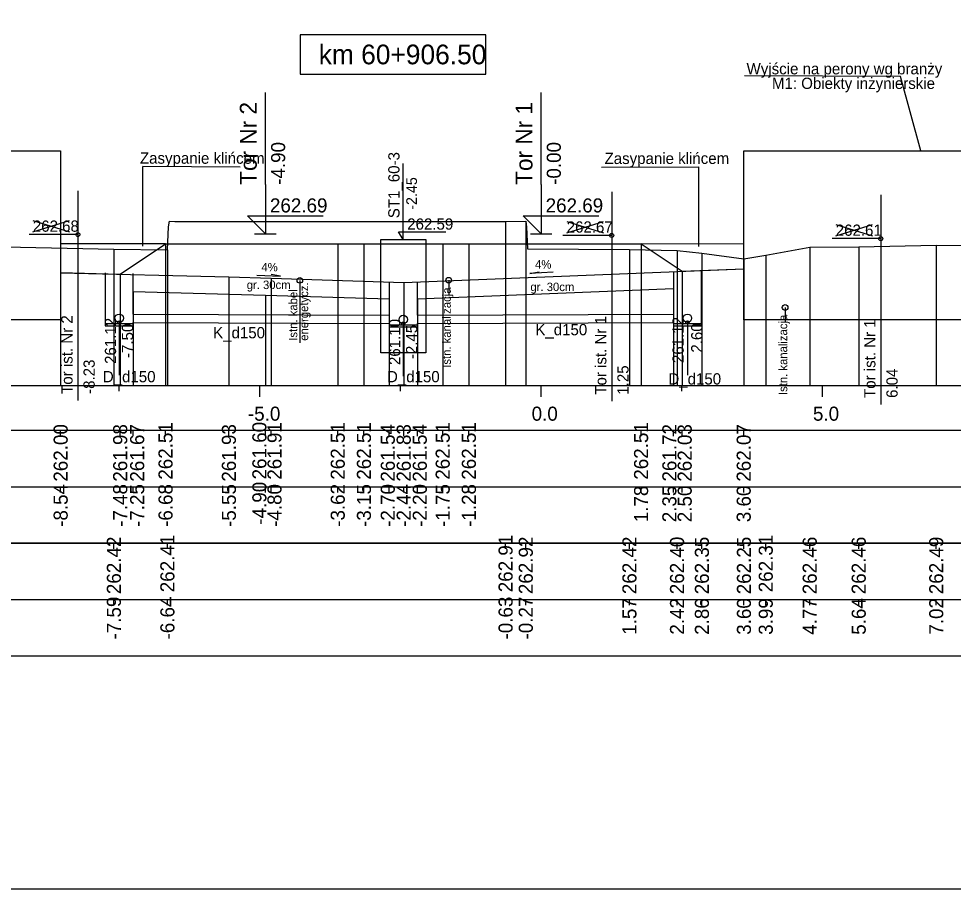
# Model space of a CAD drawing. Extents: x 6516023 to 6560129, y 5513077 to 5529206.
# Drawn here: x 6518611.63 to 6518628.24, y 5514451.16 to 5514466.62 of the extents above; entities that cross this region are included whole.
import ezdxf

# ---------------------------------------------------------------- set-up
doc = ezdxf.new("R2010")
doc.units = 0
for name, color, linetype in [('IR_default', 7, 'Continuous'), ('TOR_PRZEK_P-inne branze', 7, 'Continuous'), ('TOR_PRZEK_P-kable', 7, 'Continuous'), ('TOR_PRZEK_P-komponent', 7, 'Continuous'), ('TOR_PRZEK_P-odwodnienie', 7, 'Continuous'), ('TOR_PRZEK_P-opisy', 7, 'Continuous'), ('TOR_PRZEK_P-tabelka istniejace', 7, 'Continuous'), ('TOR_PRZEK_P-tabelka projektowane', 7, 'Continuous'), ('TOR_PRZEK_P-teren istniejacy', 7, 'Continuous'), ('TOR_PRZEK_P-tory istniejace', 7, 'Continuous'), ('TOR_PRZEK_P-tory projektowane', 7, 'Continuous'), ('TOR_PRZEK_P-uklad odniesienia', 7, 'Continuous'), ('TOR_PRZEK_P-warstwa ochronna I', 7, 'Continuous'), ('TOR_PRZEK_P-warstwa ochronna II', 7, 'Continuous'), ('TOR_RAMKI-ramka+tabelka 1', 7, 'Continuous')]:
    doc.layers.add(name, color=color, linetype=linetype)

msp = doc.modelspace()

# ---------------------------------------------------------------- linework, layer by layer
at = {"layer": 'IR_default'}
msp.add_lwpolyline([(6518612.373, 5514462.115), (6518613.431, 5514462.083), (6518613.576, 5514462.18), (6518614.237, 5514462.621), (6518617.298, 5514462.621), (6518617.763, 5514462.621), (6518617.949, 5514462.621), (6518619.163, 5514462.621), (6518619.628, 5514462.621), (6518622.689, 5514462.621), (6518623.418, 5514462.135), (6518624.513, 5514462.178)], dxfattribs=at)
at = {"layer": 'TOR_PRZEK_P-inne branze'}
msp.add_lwpolyline([(6518627.663, 5514464.273), (6518627.299, 5514465.598), (6518624.525, 5514465.606)], dxfattribs=at)
for points in [[(6518606.643, 5514464.273), (6518612.373, 5514464.273), (6518612.373, 5514461.273), (6518606.643, 5514461.273)], [(6518624.513, 5514464.273), (6518630.243, 5514464.273), (6518630.243, 5514461.273), (6518624.513, 5514461.273)]]:
    msp.add_lwpolyline(points, close=True, dxfattribs=at)
at = {"layer": 'TOR_PRZEK_P-kable'}
for p, q in [((6518616.624, 5514461.974), (6518616.624, 5514460.864)), ((6518619.27, 5514461.978), (6518619.27, 5514461.708)), ((6518625.249, 5514461.493), (6518625.249, 5514461.223))]:
    msp.add_line(p, q, dxfattribs=at)
for centre in [(6518616.624, 5514461.974), (6518619.27, 5514461.978), (6518625.249, 5514461.493)]:
    msp.add_circle(centre, 0.05, dxfattribs=at)
at = {"layer": 'TOR_PRZEK_P-komponent'}
for p, q in [((6518614.237, 5514462.621), (6518612.383, 5514462.625)), ((6518624.513, 5514462.617), (6518622.689, 5514462.621))]:
    msp.add_line(p, q, dxfattribs=at)
msp.add_lwpolyline([(6518612.373, 5514462.115), (6518613.431, 5514462.083), (6518614.237, 5514462.621), (6518617.763, 5514462.621), (6518619.163, 5514462.621), (6518622.689, 5514462.621), (6518623.418, 5514462.135), (6518624.517, 5514462.179)], dxfattribs=at)
at = {"layer": 'TOR_PRZEK_P-odwodnienie'}
for p, q in [((6518618.463, 5514462.701), (6518618.463, 5514464.051)), ((6518618.463, 5514462.701), (6518618.38, 5514462.838)), ((6518618.38, 5514462.838), (6518619.22, 5514462.838)), ((6518613.413, 5514461.226), (6518613.413, 5514460.291)), ((6518613.663, 5514461.376), (6518618.213, 5514461.356)), ((6518613.663, 5514461.226), (6518618.213, 5514461.206)), ((6518618.713, 5514461.356), (6518623.263, 5514461.376)), ((6518618.713, 5514461.206), (6518623.263, 5514461.226)), ((6518623.513, 5514461.226), (6518623.513, 5514460.291)), ((6518613.413, 5514461.206), (6518613.663, 5514461.206)), ((6518618.463, 5514461.206), (6518618.463, 5514460.271))]:
    msp.add_line(p, q, dxfattribs=at)
for points in [[(6518618.063, 5514461.186), (6518618.063, 5514462.701), (6518618.863, 5514462.701), (6518618.863, 5514460.686), (6518618.063, 5514460.686), (6518618.063, 5514461.186)], [(6518613.163, 5514462.111), (6518613.163, 5514461.166), (6518613.663, 5514461.166), (6518613.663, 5514461.226)], [(6518613.663, 5514461.376), (6518613.663, 5514462.098)], [(6518623.263, 5514461.226), (6518623.263, 5514461.166), (6518623.763, 5514461.166), (6518623.763, 5514462.134)], [(6518623.263, 5514462.129), (6518623.263, 5514461.376)], [(6518618.213, 5514461.947), (6518618.213, 5514461.356)], [(6518618.713, 5514461.356), (6518618.713, 5514461.947)], [(6518613.163, 5514461.206), (6518613.663, 5514461.206)], [(6518618.213, 5514461.206), (6518618.213, 5514461.146), (6518618.713, 5514461.146), (6518618.713, 5514461.206)], [(6518618.213, 5514461.186), (6518618.713, 5514461.186)], [(6518623.263, 5514461.206), (6518623.763, 5514461.206)]]:
    msp.add_lwpolyline(points, dxfattribs=at)
for centre, radius in [((6518613.413, 5514461.301), 0.075), ((6518613.413, 5514461.226), 0.03), ((6518618.463, 5514461.281), 0.075), ((6518618.463, 5514461.206), 0.03), ((6518623.513, 5514461.301), 0.075), ((6518623.513, 5514461.226), 0.03)]:
    msp.add_circle(centre, radius, dxfattribs=at)
at = {"layer": 'TOR_PRZEK_P-opisy'}
for p, q in [((6518613.833, 5514462.851), (6518613.833, 5514463.998)), ((6518613.833, 5514462.582), (6518613.833, 5514463.998)), ((6518623.715, 5514462.847), (6518623.715, 5514463.994)), ((6518623.715, 5514462.578), (6518623.715, 5514463.994))]:
    msp.add_line(p, q, dxfattribs=at)
for points in [[(6518615.565, 5514463.987), (6518613.833, 5514463.998)], [(6518621.983, 5514463.983), (6518623.715, 5514463.994)], [(6518615.862, 5514462.069), (6518616.279, 5514462.05), (6518616.112, 5514462.078)], [(6518621.128, 5514462.118), (6518620.71, 5514462.099), (6518620.878, 5514462.127)]]:
    msp.add_lwpolyline(points, dxfattribs=at)
at = {"layer": 'TOR_PRZEK_P-tabelka istniejace'}
for p, q in [((6518613.319, 5514457.206), (6518613.319, 5514457.306)), ((6518614.27, 5514457.206), (6518614.27, 5514457.306)), ((6518620.281, 5514457.206), (6518620.281, 5514457.306)), ((6518620.64, 5514457.206), (6518620.64, 5514457.306)), ((6518622.482, 5514457.206), (6518622.482, 5514457.306)), ((6518623.328, 5514457.206), (6518623.328, 5514457.306)), ((6518623.77, 5514457.206), (6518623.77, 5514457.306)), ((6518624.517, 5514457.206), (6518624.517, 5514457.306)), ((6518624.905, 5514457.206), (6518624.905, 5514457.306)), ((6518625.686, 5514457.206), (6518625.686, 5514457.306)), ((6518626.557, 5514457.206), (6518626.557, 5514457.306)), ((6518627.935, 5514457.206), (6518627.935, 5514457.306)), ((6518544.663, 5514456.306), (6518688.463, 5514456.306)), ((6518613.319, 5514456.206), (6518613.319, 5514456.306)), ((6518614.27, 5514456.206), (6518614.27, 5514456.306)), ((6518620.281, 5514456.206), (6518620.281, 5514456.306)), ((6518620.64, 5514456.206), (6518620.64, 5514456.306)), ((6518622.482, 5514456.206), (6518622.482, 5514456.306)), ((6518623.328, 5514456.206), (6518623.328, 5514456.306)), ((6518623.77, 5514456.206), (6518623.77, 5514456.306)), ((6518624.517, 5514456.206), (6518624.517, 5514456.306)), ((6518624.905, 5514456.206), (6518624.905, 5514456.306)), ((6518625.686, 5514456.206), (6518625.686, 5514456.306)), ((6518626.557, 5514456.206), (6518626.557, 5514456.306)), ((6518627.935, 5514456.206), (6518627.935, 5514456.306))]:
    msp.add_line(p, q, dxfattribs=at)
for points in [[(6518620.281, 5514463.02), (6518620.281, 5514460.306), (6518620.281, 5514460.176), (6518620.281, 5514460.106)], [(6518620.64, 5514463.028), (6518620.64, 5514460.306), (6518620.64, 5514460.176), (6518620.64, 5514460.106)], [(6518625.686, 5514462.563), (6518625.686, 5514460.306), (6518625.686, 5514460.176), (6518625.686, 5514460.106)], [(6518626.557, 5514462.571), (6518626.557, 5514460.306), (6518626.557, 5514460.176), (6518626.557, 5514460.106)], [(6518627.935, 5514462.6), (6518627.935, 5514460.306), (6518627.935, 5514460.176), (6518627.935, 5514460.106)], [(6518613.319, 5514462.528), (6518613.319, 5514460.306), (6518613.319, 5514460.176), (6518613.319, 5514460.106)], [(6518614.27, 5514462.518), (6518614.27, 5514460.306), (6518614.27, 5514460.176), (6518614.27, 5514460.106)], [(6518622.482, 5514462.522), (6518622.482, 5514460.306), (6518622.482, 5514460.176), (6518622.482, 5514460.106)], [(6518623.328, 5514462.502), (6518623.328, 5514460.306), (6518623.328, 5514460.176), (6518623.328, 5514460.106)], [(6518623.77, 5514462.455), (6518623.77, 5514460.306), (6518623.77, 5514460.176), (6518623.77, 5514460.106)], [(6518624.905, 5514462.421), (6518624.905, 5514460.306), (6518624.905, 5514460.176), (6518624.905, 5514460.106)], [(6518624.517, 5514462.359), (6518624.517, 5514460.306), (6518624.517, 5514460.176), (6518624.517, 5514460.106)]]:
    msp.add_lwpolyline(points, dxfattribs=at)
msp.add_lwpolyline([(6518544.663, 5514457.306), (6518544.663, 5514455.306), (6518688.463, 5514455.306), (6518688.463, 5514457.306)], close=True, dxfattribs=at)
at = {"layer": 'TOR_PRZEK_P-tabelka projektowane'}
for p, q in [((6518612.373, 5514459.206), (6518612.373, 5514459.306)), ((6518613.431, 5514459.206), (6518613.431, 5514459.306)), ((6518613.663, 5514459.206), (6518613.663, 5514459.306)), ((6518614.237, 5514459.206), (6518614.237, 5514459.306)), ((6518615.363, 5514459.206), (6518615.363, 5514459.306)), ((6518616.013, 5514459.206), (6518616.013, 5514459.306)), ((6518616.113, 5514459.206), (6518616.113, 5514459.306)), ((6518617.298, 5514459.206), (6518617.298, 5514459.306)), ((6518617.763, 5514459.206), (6518617.763, 5514459.306)), ((6518618.213, 5514459.206), (6518618.213, 5514459.306)), ((6518618.47, 5514459.206), (6518618.47, 5514459.306)), ((6518618.713, 5514459.206), (6518618.713, 5514459.306)), ((6518619.163, 5514459.206), (6518619.163, 5514459.306)), ((6518619.628, 5514459.206), (6518619.628, 5514459.306)), ((6518622.689, 5514459.206), (6518622.689, 5514459.306)), ((6518623.263, 5514459.206), (6518623.263, 5514459.306)), ((6518623.418, 5514459.206), (6518623.418, 5514459.306)), ((6518624.513, 5514459.206), (6518624.513, 5514459.306)), ((6518544.663, 5514458.306), (6518688.463, 5514458.306)), ((6518612.373, 5514458.206), (6518612.373, 5514458.306)), ((6518613.431, 5514458.206), (6518613.431, 5514458.306)), ((6518613.663, 5514458.206), (6518613.663, 5514458.306)), ((6518614.237, 5514458.206), (6518614.237, 5514458.306)), ((6518615.363, 5514458.206), (6518615.363, 5514458.306)), ((6518616.013, 5514458.206), (6518616.013, 5514458.306)), ((6518616.113, 5514458.206), (6518616.113, 5514458.306)), ((6518617.298, 5514458.206), (6518617.298, 5514458.306)), ((6518617.763, 5514458.206), (6518617.763, 5514458.306)), ((6518618.213, 5514458.206), (6518618.213, 5514458.306)), ((6518618.47, 5514458.206), (6518618.47, 5514458.306)), ((6518618.713, 5514458.206), (6518618.713, 5514458.306)), ((6518619.163, 5514458.206), (6518619.163, 5514458.306)), ((6518619.628, 5514458.206), (6518619.628, 5514458.306)), ((6518622.689, 5514458.206), (6518622.689, 5514458.306)), ((6518623.263, 5514458.206), (6518623.263, 5514458.306)), ((6518623.418, 5514458.206), (6518623.418, 5514458.306)), ((6518624.513, 5514458.206), (6518624.513, 5514458.306))]:
    msp.add_line(p, q, dxfattribs=at)
for points in [[(6518614.237, 5514462.621), (6518614.237, 5514460.306), (6518614.237, 5514460.176), (6518614.237, 5514460.106)], [(6518617.298, 5514462.621), (6518617.298, 5514460.306), (6518617.298, 5514460.176), (6518617.298, 5514460.106)], [(6518617.763, 5514462.621), (6518617.763, 5514460.306), (6518617.763, 5514460.176), (6518617.763, 5514460.106)], [(6518619.163, 5514462.621), (6518619.163, 5514460.306), (6518619.163, 5514460.176), (6518619.163, 5514460.106)], [(6518619.628, 5514462.621), (6518619.628, 5514460.306), (6518619.628, 5514460.176), (6518619.628, 5514460.106)], [(6518622.689, 5514462.621), (6518622.689, 5514460.306), (6518622.689, 5514460.176), (6518622.689, 5514460.106)], [(6518612.373, 5514462.111), (6518612.373, 5514460.306), (6518612.373, 5514460.176), (6518612.373, 5514460.106)], [(6518613.431, 5514462.083), (6518613.431, 5514460.306), (6518613.431, 5514460.176), (6518613.431, 5514460.106)], [(6518623.418, 5514462.135), (6518623.418, 5514460.306), (6518623.418, 5514460.176), (6518623.418, 5514460.106)], [(6518624.513, 5514462.178), (6518624.513, 5514460.306), (6518624.513, 5514460.176), (6518624.513, 5514460.106)], [(6518615.363, 5514462.036), (6518615.363, 5514460.306), (6518615.363, 5514460.176), (6518615.363, 5514460.106)], [(6518616.113, 5514462.014), (6518616.113, 5514460.306), (6518616.113, 5514460.176), (6518616.113, 5514460.106)], [(6518618.47, 5514461.939), (6518618.47, 5514460.306), (6518618.47, 5514460.176), (6518618.47, 5514460.106)], [(6518613.663, 5514461.777), (6518613.663, 5514460.306), (6518613.663, 5514460.176), (6518613.663, 5514460.106)], [(6518623.263, 5514461.828), (6518623.263, 5514460.306), (6518623.263, 5514460.176), (6518623.263, 5514460.106)], [(6518616.013, 5514461.71), (6518616.013, 5514460.306), (6518616.013, 5514460.176), (6518616.013, 5514460.106)], [(6518618.213, 5514461.646), (6518618.213, 5514460.306), (6518618.213, 5514460.176), (6518618.213, 5514460.106)], [(6518618.713, 5514461.646), (6518618.713, 5514460.306), (6518618.713, 5514460.176), (6518618.713, 5514460.106)]]:
    msp.add_lwpolyline(points, dxfattribs=at)
msp.add_lwpolyline([(6518544.663, 5514459.306), (6518544.663, 5514457.306), (6518688.463, 5514457.306), (6518688.463, 5514459.306)], close=True, dxfattribs=at)
at = {"layer": 'TOR_PRZEK_P-teren istniejacy'}
msp.add_lwpolyline([(6518611.381, 5514462.571), (6518613.319, 5514462.528), (6518614.27, 5514462.518), (6518614.292, 5514462.925), (6518614.309, 5514463.027), (6518614.403, 5514463.021), (6518620.281, 5514463.02), (6518620.64, 5514463.028), (6518620.653, 5514462.919), (6518620.67, 5514462.535), (6518622.482, 5514462.522), (6518623.328, 5514462.502), (6518623.77, 5514462.455), (6518624.517, 5514462.359), (6518624.905, 5514462.421), (6518625.686, 5514462.563), (6518626.557, 5514462.571), (6518627.935, 5514462.6), (6518629.041, 5514462.59)], dxfattribs=at)
at = {"layer": 'TOR_PRZEK_P-tory istniejace'}
for p, q in [((6518612.678, 5514463.564), (6518612.678, 5514459.843)), ((6518622.167, 5514463.548), (6518622.167, 5514459.828)), ((6518626.949, 5514463.491), (6518626.949, 5514459.771)), ((6518611.879, 5514462.835), (6518612.531, 5514463.038)), ((6518611.879, 5514463.038), (6518612.531, 5514462.835)), ((6518621.367, 5514462.82), (6518622.019, 5514463.023)), ((6518621.367, 5514463.023), (6518622.019, 5514462.82)), ((6518626.149, 5514462.763), (6518626.801, 5514462.966)), ((6518626.149, 5514462.966), (6518626.801, 5514462.763)), ((6518612.679, 5514462.788), (6518611.813, 5514462.788)), ((6518622.167, 5514462.773), (6518621.301, 5514462.773)), ((6518626.949, 5514462.716), (6518626.084, 5514462.716))]:
    msp.add_line(p, q, dxfattribs=at)
for centre in [(6518612.679, 5514462.788), (6518622.167, 5514462.773), (6518626.949, 5514462.716)]:
    msp.add_circle(centre, 0.035, dxfattribs=at)
at = {"layer": 'TOR_PRZEK_P-tory projektowane'}
for p, q in [((6518616.013, 5514463.678), (6518616.013, 5514465.311)), ((6518620.913, 5514463.678), (6518620.913, 5514465.311)), ((6518616.013, 5514463.678), (6518616.013, 5514462.801)), ((6518620.913, 5514463.678), (6518620.913, 5514462.801)), ((6518616.013, 5514462.801), (6518615.694, 5514463.12)), ((6518615.694, 5514463.12), (6518617.038, 5514463.12)), ((6518620.913, 5514462.801), (6518620.594, 5514463.12)), ((6518620.594, 5514463.12), (6518621.938, 5514463.12)), ((6518615.821, 5514462.801), (6518616.205, 5514462.801)), ((6518620.721, 5514462.801), (6518621.105, 5514462.801))]:
    msp.add_line(p, q, dxfattribs=at)
at = {"layer": 'TOR_PRZEK_P-uklad odniesienia'}
for p, q in [((6518548.463, 5514460.106), (6518688.463, 5514460.106)), ((6518613.413, 5514460.006), (6518613.413, 5514460.106)), ((6518615.913, 5514459.906), (6518615.913, 5514460.106)), ((6518618.413, 5514460.006), (6518618.413, 5514460.106)), ((6518620.913, 5514459.906), (6518620.913, 5514460.106)), ((6518623.413, 5514460.006), (6518623.413, 5514460.106)), ((6518625.913, 5514459.906), (6518625.913, 5514460.106))]:
    msp.add_line(p, q, dxfattribs=at)
msp.add_lwpolyline([(6518619.932, 5514466.338), (6518616.632, 5514466.338), (6518616.632, 5514465.638), (6518619.932, 5514465.638)], close=True, dxfattribs=at)
at = {"layer": 'TOR_PRZEK_P-warstwa ochronna I'}
for points in [[(6518613.663, 5514461.777), (6518616.013, 5514461.71), (6518618.213, 5514461.646)], [(6518618.713, 5514461.646), (6518623.263, 5514461.828)]]:
    msp.add_lwpolyline(points, dxfattribs=at)
at = {"layer": 'TOR_PRZEK_P-warstwa ochronna II'}
msp.add_lwpolyline([(6518612.373, 5514462.111), (6518615.363, 5514462.036), (6518616.113, 5514462.014), (6518618.47, 5514461.939), (6518624.513, 5514462.178)], dxfattribs=at)
at = {"layer": 'TOR_RAMKI-ramka+tabelka 1'}
msp.add_lwpolyline([(6518542.013, 5514479.656), (6518789.513, 5514479.656), (6518789.513, 5514451.156), (6518542.013, 5514451.156)], close=True, dxfattribs=at)

# ---------------------------------------------------------------- texts
at = {"layer": 'TOR_PRZEK_P-inne branze'}
for s, p in [('Wyjście na perony wg branży ', (6518624.564, 5514465.634)), ('M1: Obiekty inżynierskie', (6518625.015, 5514465.375))]:
    msp.add_text(s, height=0.2, dxfattribs=at).set_placement(p)
at = {"layer": 'TOR_PRZEK_P-kable'}
for s, p in [('energetycz.', (6518616.773, 5514460.901)), ('Istn. kabel', (6518616.579, 5514460.901)), ('Istn. kanalizacja', (6518619.308, 5514460.421)), ('Istn. kanalizacja', (6518625.287, 5514459.936))]:
    msp.add_text(s, height=0.14999, rotation=90.0511, dxfattribs=at).set_placement(p)
at = {"layer": 'TOR_PRZEK_P-odwodnienie'}
for s, height, rotation, p in [('ST1_60-3', 0.2, 90, (6518618.396, 5514463.079)), ('-2.45', 0.19, 90, (6518618.706, 5514463.228)), ('261.12', 0.2, 90, (6518613.359, 5514460.49)), ('261.10', 0.2, 90, (6518618.409, 5514460.47)), ('261.12', 0.2, 90, (6518623.447, 5514460.505)), ('-7.50', 0.2, 90, (6518613.661, 5514460.595)), ('K_d150', 0.2, 360, (6518615.083, 5514460.945)), ('-2.45', 0.2, 90, (6518618.711, 5514460.575)), ('K_d150', 0.2, 360, (6518620.81, 5514460.999)), ('2.60', 0.2, 90, (6518623.779, 5514460.69)), ('D_d150', 0.2, 360, (6518613.123, 5514460.164)), ('D_d150', 0.2, 360, (6518618.173, 5514460.164)), ('D_d150', 0.2, 360, (6518623.175, 5514460.124))]:
    msp.add_text(s, height=height, rotation=rotation, dxfattribs=at).set_placement(p)
msp.add_text('262.59', height=0.2, dxfattribs=at).set_placement((6518618.533, 5514462.875))
at = {"layer": 'TOR_PRZEK_P-opisy'}
for s, height, rotation, p in [('Zasypanie klińcem', 0.2, 359.9489, (6518613.782, 5514464.047)), ('Zasypanie klińcem', 0.2, 0.0511, (6518622.04, 5514464.041)), ('4%', 0.15, 359.8485, (6518615.941, 5514462.135)), ('4%', 0.15, 0.1515, (6518620.805, 5514462.183))]:
    msp.add_text(s, height=height, rotation=rotation, dxfattribs=at).set_placement(p)
at = {"layer": 'TOR_PRZEK_P-tabelka istniejace'}
for s, p in [('262.42', (6518613.444, 5514456.4)), ('262.41', (6518614.395, 5514456.433)), ('262.91', (6518620.406, 5514456.433)), ('262.92', (6518620.765, 5514456.4)), ('262.42', (6518622.607, 5514456.4)), ('262.40', (6518623.453, 5514456.398)), ('262.35', (6518623.895, 5514456.397)), ('262.25', (6518624.642, 5514456.397)), ('262.31', (6518625.03, 5514456.433)), ('262.46', (6518625.811, 5514456.398)), ('262.46', (6518626.682, 5514456.398)), ('262.49', (6518628.06, 5514456.398)), ('-7.59', (6518613.444, 5514455.594)), ('-6.64', (6518614.395, 5514455.595)), ('-0.63', (6518620.406, 5514455.594)), ('-0.27', (6518620.765, 5514455.594)), ('1.57', (6518622.607, 5514455.678)), ('2.42', (6518623.453, 5514455.68)), ('2.86', (6518623.895, 5514455.677)), ('3.60', (6518624.642, 5514455.678)), ('3.99', (6518625.03, 5514455.678)), ('4.77', (6518625.811, 5514455.678)), ('5.64', (6518626.682, 5514455.678)), ('7.02', (6518628.06, 5514455.68))]:
    msp.add_text(s, height=0.25, rotation=90, dxfattribs=at).set_placement(p)
at = {"layer": 'TOR_PRZEK_P-tabelka projektowane'}
for s, p in [('262.00', (6518612.498, 5514458.398)), ('261.98', (6518613.556, 5514458.398)), ('261.67', (6518613.858, 5514458.398)), ('262.51', (6518614.362, 5514458.433)), ('261.93', (6518615.488, 5514458.398)), ('261.60', (6518616.03, 5514458.438)), ('261.91', (6518616.299, 5514458.433)), ('262.51', (6518617.423, 5514458.433)), ('262.51', (6518617.888, 5514458.433)), ('261.54', (6518618.312, 5514458.399)), ('261.83', (6518618.595, 5514458.398)), ('261.54', (6518618.881, 5514458.399)), ('262.51', (6518619.288, 5514458.433)), ('262.51', (6518619.753, 5514458.433)), ('262.51', (6518622.814, 5514458.433)), ('261.72', (6518623.317, 5514458.4)), ('262.03', (6518623.589, 5514458.398)), ('262.07', (6518624.638, 5514458.398)), ('-8.54', (6518612.498, 5514457.595)), ('-7.48', (6518613.556, 5514457.594)), ('-7.25', (6518613.858, 5514457.593)), ('-6.68', (6518614.362, 5514457.594)), ('-5.55', (6518615.488, 5514457.593)), ('-4.90', (6518616.03, 5514457.634)), ('-4.80', (6518616.299, 5514457.594)), ('-3.62', (6518617.423, 5514457.596)), ('-3.15', (6518617.888, 5514457.593)), ('-2.70', (6518618.312, 5514457.594)), ('-2.44', (6518618.595, 5514457.595)), ('-2.20', (6518618.881, 5514457.594)), ('-1.75', (6518619.288, 5514457.593)), ('-1.28', (6518619.753, 5514457.594)), ('1.78', (6518622.814, 5514457.677)), ('2.35', (6518623.317, 5514457.677)), ('2.50', (6518623.589, 5514457.678)), ('3.60', (6518624.638, 5514457.678))]:
    msp.add_text(s, height=0.25, rotation=90, dxfattribs=at).set_placement(p)
at = {"layer": 'TOR_PRZEK_P-tory istniejace'}
for s, p in [('262.68', (6518611.879, 5514462.838)), ('262.67', (6518621.367, 5514462.823)), ('262.61', (6518626.149, 5514462.766))]:
    msp.add_text(s, height=0.2, dxfattribs=at).set_placement(p)
for s, rotation, p in [('Tor ist. Nr 2', 90.0511, (6518612.585, 5514459.958)), ('Tor ist. Nr 1', 90.0511, (6518622.073, 5514459.943)), ('Tor ist. Nr 1', 90.0511, (6518626.855, 5514459.885)), ('-8.23', 90, (6518612.979, 5514459.958)), ('1.25', 90, (6518622.467, 5514459.943)), ('6.04', 90, (6518627.249, 5514459.886))]:
    msp.add_text(s, height=0.2, rotation=rotation, dxfattribs=at).set_placement(p)
at = {"layer": 'TOR_PRZEK_P-tory projektowane'}
for s, height, p in [('Tor Nr 2', 0.3, (6518615.858, 5514463.672)), ('Tor Nr 1', 0.3, (6518620.758, 5514463.672)), ('-4.90', 0.25, (6518616.363, 5514463.671)), ('-0.00', 0.25, (6518621.263, 5514463.671))]:
    msp.add_text(s, height=height, rotation=90, dxfattribs=at).set_placement(p)
for p in [(6518616.093, 5514463.181), (6518620.993, 5514463.181)]:
    msp.add_text('262.69', height=0.25, dxfattribs=at).set_placement(p)
at = {"layer": 'TOR_PRZEK_P-uklad odniesienia'}
for s, height, p in [('km 60+906.50', 0.35, (6518616.96, 5514465.813)), ('-5.0', 0.25, (6518615.702, 5514459.481)), ('0.0', 0.25, (6518620.744, 5514459.481)), ('5.0', 0.25, (6518625.744, 5514459.481))]:
    msp.add_text(s, height=height, dxfattribs=at).set_placement(p)
at = {"layer": 'TOR_PRZEK_P-warstwa ochronna I'}
for p in [(6518615.68, 5514461.82), (6518620.722, 5514461.784)]:
    msp.add_text('gr. 30cm', height=0.15, dxfattribs=at).set_placement(p)

doc.saveas('drawing.dxf')
